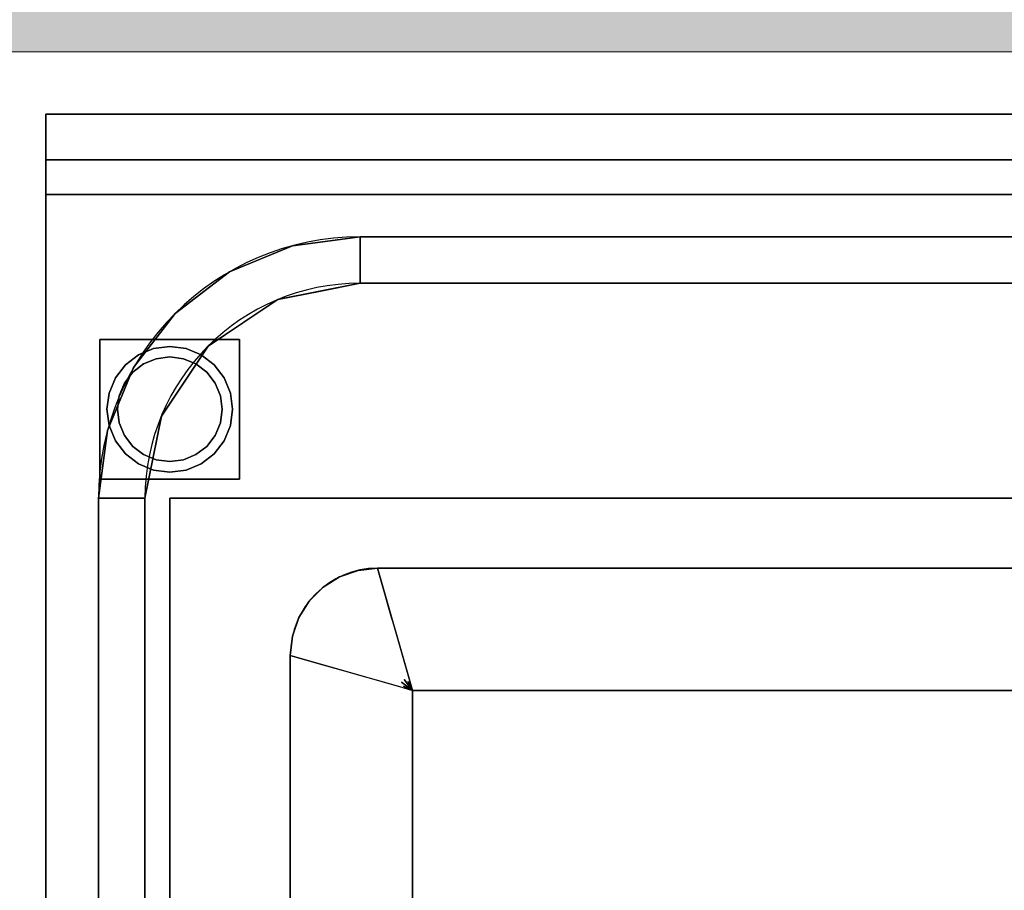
# Model space of a CAD drawing. Extents: x 3940905 to 4145695, y 925352 to 1109797.
# Tile 970 of 1056: x 4062398 to 4062680, y 1101674 to 1101924. Entities that reach past the tile are written whole.
import ezdxf

# ---------------------------------------------------------------- set-up
doc = ezdxf.new("R2010")
doc.units = 0
doc.header["$LTSCALE"] = 750
doc.header["$MEASUREMENT"] = 0
for name, color, linetype, lineweight in [('CKD Equipments', 252, 'CONTINUOUS', 0), ('HATCH', 7, 'CONTINUOUS', 0), ('wall', 7, 'CONTINUOUS', 25)]:
    doc.layers.add(name, color=color, linetype=linetype, lineweight=lineweight)

msp = doc.modelspace()

# ---------------------------------------------------------------- hatches: boundary and pattern name
at = {"layer": 'HATCH'}
h = msp.add_hatch(color=8, dxfattribs=at)
h.dxf.hatch_style = 1
h.paths.add_polyline_path([(4072393.76, 1102144.59), (4059798.76, 1102144.59), (4059798.76, 1088099.59), (4059668.76, 1088099.59), (4059668.76, 1074136.59), (4059831.76, 1074136.59), (4059831.76, 1067612.57), (4060288.76, 1067612.57), (4060288.76, 1072186.59), (4060288.76, 1074299.59), (4059898.76, 1074299.59), (4059898.76, 1087869.62), (4060023.76, 1087869.59), (4060023.76, 1101914.59), (4072393.76, 1101914.59)])

# ---------------------------------------------------------------- linework, layer by layer
at = {"layer": 'CKD Equipments', "color": 4, "lineweight": -2, "ltscale": 0.2}
for p, q in [((4062405.64, 1101896.68), (4063405.64, 1101896.68)), ((4062405.64, 1101196.68), (4062405.64, 1101896.68)), ((4062405.64, 1101883.68), (4063405.64, 1101883.68)), ((4062495.64, 1101861.57), (4063315.64, 1101861.57)), ((4063315.64, 1101848.29), (4062495.64, 1101848.29)), ((4062420.75, 1101286.68), (4062420.75, 1101786.68)), ((4062434.03, 1101786.68), (4062434.03, 1101286.68)), ((4062500.64, 1101766.68), (4063310.64, 1101766.68)), ((4062475.64, 1101291.68), (4062475.64, 1101741.68)), ((4063300.64, 1101731.68), (4062510.64, 1101731.68)), ((4062510.64, 1101731.68), (4062510.64, 1101301.68))]:
    msp.add_line(p, q, dxfattribs=at)
for centre, radius in [((4062495.64, 1101786.68), 74.89), ((4062495.64, 1101786.68), 61.61), ((4062500.64, 1101741.68), 25)]:
    msp.add_arc(centre, radius, 90, 180, dxfattribs=at)
for points, invisible_edges in [([(4062405.64, 1101196.68, 850), (4062405.64, 1101196.68, 900), (4062405.64, 1101873.68, 900), (4062405.64, 1101896.68, 850)], 4), ([(4062405.64, 1101896.68, 850), (4062405.64, 1101876.27, 900.34), (4062405.64, 1101878.68, 901.34)], 13), ([(4062405.64, 1101876.27, 900.34), (4062405.64, 1101896.68, 850), (4062405.64, 1101873.68, 900)], 3), ([(4062405.64, 1101896.68, 850), (4062405.64, 1101878.68, 901.34), (4062405.64, 1101880.75, 902.93)], 13), ([(4062405.64, 1101882.34, 905), (4062405.64, 1101883.34, 907.41), (4062405.64, 1101896.68, 850)], 14), ([(4062405.64, 1101880.75, 902.93), (4062405.64, 1101882.34, 905), (4062405.64, 1101896.68, 850)], 14), ([(4062405.64, 1101883.68, 910), (4062405.64, 1101883.68, 1000), (4062405.64, 1101896.68, 1000), (4062405.64, 1101896.68, 850)], 8), ([(4062405.64, 1101883.68, 910), (4062405.64, 1101896.68, 850), (4062405.64, 1101883.34, 907.41)], 3), ([(4062441.14, 1101786.68, 850), (4062441.14, 1101232.18, 850), (4062405.64, 1101196.68, 850), (4062405.64, 1101896.68, 850)], 10), ([(4062898.14, 1101825.17, 850), (4062895.03, 1101822.79, 850), (4062405.64, 1101896.68, 850)], 14), ([(4062905.64, 1101827.18, 850), (4062901.76, 1101826.67, 850), (4062405.64, 1101896.68, 850), (4063405.64, 1101896.68, 850)], 10), ([(4062898.14, 1101825.17, 850), (4062405.64, 1101896.68, 850), (4062901.76, 1101826.67, 850)], 3), ([(4062405.64, 1101896.68, 850), (4062895.03, 1101822.79, 850), (4062892.65, 1101819.68, 850), (4062441.14, 1101786.68, 850)], 13), ([(4063405.64, 1101883.34, 907.41), (4063405.64, 1101883.68, 910), (4062405.64, 1101883.68, 910), (4062405.64, 1101883.34, 907.41)], 8), ([(4062405.64, 1101882.34, 905), (4063405.64, 1101882.34, 905), (4063405.64, 1101883.34, 907.41), (4062405.64, 1101883.34, 907.41)], 5), ([(4063405.64, 1101882.34, 905), (4062405.64, 1101882.34, 905), (4062405.64, 1101880.75, 902.93), (4063405.64, 1101880.75, 902.93)], 5), ([(4063405.64, 1101880.75, 902.93), (4062405.64, 1101880.75, 902.93), (4062405.64, 1101878.68, 901.34), (4063405.64, 1101878.68, 901.34)], 5), ([(4062405.64, 1101876.27, 900.34), (4063405.64, 1101876.27, 900.34), (4063405.64, 1101878.68, 901.34), (4062405.64, 1101878.68, 901.34)], 5), ([(4062405.64, 1101873.68, 900), (4063405.64, 1101873.68, 900), (4063405.64, 1101876.27, 900.34), (4062405.64, 1101876.27, 900.34)], 4), ([(4062495.64, 1101861.57, 900), (4063315.64, 1101861.57, 900), (4063405.64, 1101873.68, 900), (4062405.64, 1101873.68, 900)], 10), ([(4062476.26, 1101859.01, 900), (4062495.64, 1101861.57, 900), (4062405.64, 1101873.68, 900)], 14), ([(4062442.69, 1101839.63, 900), (4062458.19, 1101851.53, 900), (4062405.64, 1101873.68, 900)], 14), ([(4062476.26, 1101859.01, 900), (4062405.64, 1101873.68, 900), (4062458.19, 1101851.53, 900)], 3), ([(4062430.78, 1101824.12, 900), (4062405.64, 1101873.68, 900), (4062423.3, 1101806.06, 900)], 3), ([(4062405.64, 1101873.68, 900), (4062430.78, 1101824.12, 900), (4062442.69, 1101839.63, 900)], 13), ([(4062420.75, 1101786.68, 900), (4062423.3, 1101806.06, 900), (4062405.64, 1101873.68, 900)], 14), ([(4062420.75, 1101286.68, 900), (4062420.75, 1101786.68, 900), (4062405.64, 1101873.68, 900), (4062405.64, 1101196.68, 900)], 10), ([(4062476.26, 1101859.01, 900), (4062483.85, 1101845.94, 890), (4062495.64, 1101861.57, 900)], 3), ([(4062495.64, 1101848.29, 890), (4062495.64, 1101861.57, 900), (4062483.85, 1101845.94, 890)], 2), ([(4062472.06, 1101843.6, 890), (4062476.26, 1101859.01, 900), (4062458.19, 1101851.53, 900)], 13), ([(4062476.26, 1101859.01, 900), (4062472.06, 1101843.6, 890), (4062483.85, 1101845.94, 890)], 13), ([(4062442.69, 1101839.63, 900), (4062462.07, 1101836.92, 890), (4062458.19, 1101851.53, 900)], 3), ([(4062462.07, 1101836.92, 890), (4062472.06, 1101843.6, 890), (4062458.19, 1101851.53, 900)], 14), ([(4062495.07, 1101766.05, 890), (4062500.64, 1101766.68, 890), (4062495.64, 1101848.29, 890), (4062472.06, 1101843.6, 890)], 10), ([(4062905.64, 1101827.18, 890), (4062909.52, 1101826.67, 890), (4063315.64, 1101848.29, 890), (4062495.64, 1101848.29, 890)], 10), ([(4062495.64, 1101848.29, 890), (4062901.76, 1101826.67, 890), (4062905.64, 1101827.18, 890)], 13), ([(4062495.64, 1101848.29, 890), (4062892.65, 1101819.68, 890), (4062895.03, 1101822.79, 890)], 13), ([(4062495.64, 1101848.29, 890), (4062895.03, 1101822.79, 890), (4062898.14, 1101825.17, 890)], 13), ([(4062495.64, 1101848.29, 890), (4062898.14, 1101825.17, 890), (4062901.76, 1101826.67, 890)], 13), ([(4062500.64, 1101766.68, 890), (4062891.15, 1101808.3, 890), (4062890.64, 1101812.18, 890), (4062495.64, 1101848.29, 890)], 13), ([(4062495.64, 1101848.29, 890), (4062890.64, 1101812.18, 890), (4062891.15, 1101816.06, 890)], 13), ([(4062892.65, 1101819.68, 890), (4062495.64, 1101848.29, 890), (4062891.15, 1101816.06, 890)], 3), ([(4062452.08, 1101830.24, 890), (4062489.79, 1101764.2, 890), (4062495.07, 1101766.05, 890), (4062472.06, 1101843.6, 890)], 5), ([(4062430.78, 1101824.12, 900), (4062445.4, 1101820.25, 890), (4062442.69, 1101839.63, 900)], 3), ([(4062462.07, 1101836.92, 890), (4062442.69, 1101839.63, 900), (4062452.08, 1101830.24, 890)], 3), ([(4062452.08, 1101830.24, 890), (4062442.69, 1101839.63, 900), (4062445.4, 1101820.25, 890)], 3), ([(4062458.52, 1101816.84, 5), (4062441.14, 1101830.18, 5), (4062436.48, 1101829.57, 5), (4062425.55, 1101821.18, 5)], 13), ([(4062453.87, 1101824.91, 0), (4062456.73, 1101821.18, 0), (4062425.55, 1101821.18, 0), (4062441.14, 1101830.18, 0)], 14), ([(4062425.55, 1101821.18, 0), (4062436.48, 1101829.57, 0), (4062441.14, 1101830.18, 0)], 13), ([(4062441.14, 1101830.18, 0), (4062436.48, 1101829.57, 0), (4062436.48, 1101829.57, 5), (4062441.14, 1101830.18, 5)], 10), ([(4062438.72, 1101810.26, 890), (4062485.05, 1101761.22, 890), (4062489.79, 1101764.2, 890), (4062452.08, 1101830.24, 890)], 5), ([(4062458.52, 1101816.84, 5), (4062456.73, 1101821.18, 5), (4062453.87, 1101824.91, 5), (4062441.14, 1101830.18, 5)], 12), ([(4062450.14, 1101827.77, 5), (4062445.8, 1101829.57, 5), (4062441.14, 1101830.18, 5), (4062453.87, 1101824.91, 5)], 4), ([(4062441.14, 1101830.18, 0), (4062445.8, 1101829.57, 0), (4062450.14, 1101827.77, 0), (4062453.87, 1101824.91, 0)], 8), ([(4062441.14, 1101830.18, 5), (4062445.8, 1101829.57, 5), (4062445.8, 1101829.57, 0), (4062441.14, 1101830.18, 0)], 10), ([(4062436.48, 1101829.57, 5), (4062432.14, 1101827.77, 5), (4062428.41, 1101824.91, 5), (4062425.55, 1101821.18, 5)], 8), ([(4062428.41, 1101824.91, 0), (4062432.14, 1101827.77, 0), (4062436.48, 1101829.57, 0), (4062425.55, 1101821.18, 0)], 4), ([(4062432.14, 1101827.77, 0), (4062428.41, 1101824.91, 0), (4062428.41, 1101824.91, 5), (4062432.14, 1101827.77, 5)], 10), ([(4062436.48, 1101829.57, 0), (4062432.14, 1101827.77, 0), (4062432.14, 1101827.77, 5), (4062436.48, 1101829.57, 5)], 10), ([(4062450.14, 1101827.77, 0), (4062445.8, 1101829.57, 0), (4062445.8, 1101829.57, 5), (4062450.14, 1101827.77, 5)], 10), ([(4062453.87, 1101824.91, 0), (4062450.14, 1101827.77, 0), (4062450.14, 1101827.77, 5), (4062453.87, 1101824.91, 5)], 10), ([(4062428.41, 1101824.91, 0), (4062425.55, 1101821.18, 0), (4062425.55, 1101821.18, 5), (4062428.41, 1101824.91, 5)], 10), ([(4062426.14, 1101812.18, 5), (4062426.65, 1101816.06, 5), (4062428.15, 1101819.68, 5), (4062441.14, 1101827.18, 5)], 12), ([(4062433.64, 1101825.17, 5), (4062437.26, 1101826.67, 5), (4062441.14, 1101827.18, 5), (4062428.15, 1101819.68, 5)], 12), ([(4062428.15, 1101819.68, 75), (4062433.64, 1101825.17, 75), (4062430.53, 1101822.79, 75)], 1), ([(4062433.64, 1101825.17, 5), (4062428.15, 1101819.68, 5), (4062430.53, 1101822.79, 5)], 1), ([(4062433.64, 1101825.17, 75), (4062433.64, 1101825.17, 5), (4062430.53, 1101822.79, 5), (4062430.53, 1101822.79, 75)], 5), ([(4062437.26, 1101826.67, 75), (4062433.64, 1101825.17, 75), (4062441.14, 1101827.18, 75)], 2), ([(4062437.26, 1101826.67, 75), (4062437.26, 1101826.67, 5), (4062433.64, 1101825.17, 5), (4062433.64, 1101825.17, 75)], 5), ([(4062437.26, 1101826.67, 5), (4062437.26, 1101826.67, 75), (4062441.14, 1101827.18, 75), (4062441.14, 1101827.18, 5)], 5), ([(4062445.02, 1101826.67, 75), (4062441.14, 1101827.18, 75), (4062451.74, 1101822.79, 75), (4062448.64, 1101825.17, 75)], 2), ([(4062451.74, 1101822.79, 5), (4062441.14, 1101827.18, 5), (4062445.02, 1101826.67, 5), (4062448.64, 1101825.17, 5)], 1), ([(4062445.02, 1101826.67, 75), (4062445.02, 1101826.67, 5), (4062441.14, 1101827.18, 5), (4062441.14, 1101827.18, 75)], 5), ([(4062448.64, 1101825.17, 75), (4062448.64, 1101825.17, 5), (4062445.02, 1101826.67, 5), (4062445.02, 1101826.67, 75)], 5), ([(4062451.74, 1101822.79, 75), (4062451.74, 1101822.79, 5), (4062448.64, 1101825.17, 5), (4062448.64, 1101825.17, 75)], 5), ([(4062456.73, 1101821.18, 0), (4062453.87, 1101824.91, 0), (4062453.87, 1101824.91, 5), (4062456.73, 1101821.18, 5)], 10), ([(4062430.78, 1101824.12, 900), (4062423.3, 1101806.06, 900), (4062438.72, 1101810.26, 890)], 14), ([(4062455.63, 1101816.06, 75), (4062454.13, 1101819.68, 75), (4062451.74, 1101822.79, 75), (4062426.14, 1101812.18, 75)], 12), ([(4062428.15, 1101819.68, 75), (4062426.65, 1101816.06, 75), (4062426.14, 1101812.18, 75), (4062451.74, 1101822.79, 75)], 12), ([(4062430.53, 1101822.79, 75), (4062430.53, 1101822.79, 5), (4062428.15, 1101819.68, 5), (4062428.15, 1101819.68, 75)], 5), ([(4062430.78, 1101824.12, 900), (4062438.72, 1101810.26, 890), (4062445.4, 1101820.25, 890)], 13), ([(4062451.74, 1101822.79, 5), (4062454.13, 1101819.68, 5), (4062455.63, 1101816.06, 5)], 12), ([(4062451.74, 1101822.79, 75), (4062454.13, 1101819.68, 75), (4062454.13, 1101819.68, 5), (4062451.74, 1101822.79, 5)], 10), ([(4062425.55, 1101821.18, 5), (4062423.75, 1101816.84, 5), (4062423.14, 1101812.18, 5), (4062458.52, 1101816.84, 5)], 12), ([(4062425.55, 1101821.18, 0), (4062456.73, 1101821.18, 0), (4062423.75, 1101807.52, 0), (4062423.14, 1101812.18, 0)], 11), ([(4062425.55, 1101821.18, 0), (4062423.14, 1101812.18, 0), (4062423.75, 1101816.84, 0)], 1), ([(4062423.75, 1101807.52, 0), (4062456.73, 1101821.18, 0), (4062458.52, 1101816.84, 0), (4062458.52, 1101807.52, 0)], 13), ([(4062425.55, 1101821.18, 0), (4062423.75, 1101816.84, 0), (4062423.75, 1101816.84, 5), (4062425.55, 1101821.18, 5)], 10), ([(4062428.15, 1101819.68, 75), (4062428.15, 1101819.68, 5), (4062426.65, 1101816.06, 5), (4062426.65, 1101816.06, 75)], 5), ([(4062892.65, 1101819.68, 850), (4062891.15, 1101816.06, 850), (4062441.14, 1101786.68, 850)], 14), ([(4062454.13, 1101819.68, 5), (4062454.13, 1101819.68, 75), (4062455.63, 1101816.06, 75), (4062455.63, 1101816.06, 5)], 5), ([(4062458.52, 1101816.84, 0), (4062456.73, 1101821.18, 0), (4062456.73, 1101821.18, 5), (4062458.52, 1101816.84, 5)], 10), ([(4062423.14, 1101812.18, 5), (4062458.52, 1101807.52, 5), (4062459.14, 1101812.18, 5), (4062458.52, 1101816.84, 5)], 9), ([(4062423.14, 1101812.18, 5), (4062423.75, 1101816.84, 5), (4062423.75, 1101816.84, 0), (4062423.14, 1101812.18, 0)], 2), ([(4062426.14, 1101812.18, 75), (4062426.65, 1101808.3, 75), (4062428.15, 1101804.68, 75), (4062455.63, 1101816.06, 75)], 12), ([(4062428.15, 1101804.68, 5), (4062426.14, 1101812.18, 5), (4062455.63, 1101816.06, 5), (4062430.53, 1101801.57, 5)], 7), ([(4062426.65, 1101816.06, 75), (4062426.65, 1101816.06, 5), (4062426.14, 1101812.18, 5), (4062426.14, 1101812.18, 75)], 1), ([(4062455.63, 1101816.06, 75), (4062428.15, 1101804.68, 75), (4062430.53, 1101801.57, 75), (4062456.14, 1101812.18, 75)], 5), ([(4062890.64, 1101812.18, 850), (4062441.14, 1101786.68, 850), (4062891.15, 1101816.06, 850)], 3), ([(4062456.14, 1101812.18, 5), (4062455.63, 1101808.3, 5), (4062455.63, 1101816.06, 5)], 2), ([(4062456.14, 1101812.18, 5), (4062455.63, 1101816.06, 5), (4062455.63, 1101816.06, 75), (4062456.14, 1101812.18, 75)], 2), ([(4062458.52, 1101807.52, 0), (4062458.52, 1101816.84, 0), (4062459.14, 1101812.18, 0)], 1), ([(4062459.14, 1101812.18, 0), (4062458.52, 1101816.84, 0), (4062458.52, 1101816.84, 5), (4062459.14, 1101812.18, 5)], 2), ([(4062458.52, 1101807.52, 5), (4062423.14, 1101812.18, 5), (4062423.75, 1101807.52, 5), (4062432.14, 1101796.59, 5)], 13), ([(4062423.14, 1101812.18, 0), (4062423.75, 1101807.52, 0), (4062423.75, 1101807.52, 5), (4062423.14, 1101812.18, 5)], 2), ([(4062426.65, 1101808.3, 5), (4062426.14, 1101812.18, 5), (4062428.15, 1101804.68, 5)], 2), ([(4062426.14, 1101812.18, 75), (4062426.14, 1101812.18, 5), (4062426.65, 1101808.3, 5), (4062426.65, 1101808.3, 75)], 4), ([(4062430.53, 1101801.57, 75), (4062445.02, 1101797.69, 75), (4062448.64, 1101799.19, 75), (4062456.14, 1101812.18, 75)], 13), ([(4062891.15, 1101808.3, 850), (4062441.14, 1101786.68, 850), (4062890.64, 1101812.18, 850)], 3), ([(4062455.63, 1101808.3, 75), (4062456.14, 1101812.18, 75), (4062448.64, 1101799.19, 75), (4062454.13, 1101804.68, 75)], 6), ([(4062455.63, 1101808.3, 75), (4062455.63, 1101808.3, 5), (4062456.14, 1101812.18, 5), (4062456.14, 1101812.18, 75)], 1), ([(4062459.14, 1101812.18, 5), (4062458.52, 1101807.52, 5), (4062458.52, 1101807.52, 0), (4062459.14, 1101812.18, 0)], 2), ([(4062436.38, 1101798.47, 890), (4062438.72, 1101810.26, 890), (4062423.3, 1101806.06, 900)], 14), ([(4062426.65, 1101808.3, 75), (4062426.65, 1101808.3, 5), (4062428.15, 1101804.68, 5), (4062428.15, 1101804.68, 75)], 5), ([(4062434.03, 1101786.68, 890), (4062481.09, 1101757.26, 890), (4062485.05, 1101761.22, 890), (4062438.72, 1101810.26, 890)], 5), ([(4062891.15, 1101808.3, 850), (4062892.65, 1101804.68, 850), (4062441.14, 1101786.68, 850)], 14), ([(4062448.64, 1101799.19, 5), (4062445.02, 1101797.69, 5), (4062455.63, 1101808.3, 5), (4062451.74, 1101801.57, 5)], 6), ([(4062451.74, 1101801.57, 5), (4062455.63, 1101808.3, 5), (4062454.13, 1101804.68, 5)], 1), ([(4062454.13, 1101804.68, 75), (4062454.13, 1101804.68, 5), (4062455.63, 1101808.3, 5), (4062455.63, 1101808.3, 75)], 5), ([(4062500.64, 1101766.68, 890), (4062892.65, 1101804.68, 890), (4062891.15, 1101808.3, 890)], 13), ([(4062436.38, 1101798.47, 890), (4062423.3, 1101806.06, 900), (4062420.75, 1101786.68, 900)], 13), ([(4062425.55, 1101803.18, 5), (4062428.41, 1101799.45, 5), (4062432.14, 1101796.59, 5), (4062423.75, 1101807.52, 5)], 4), ([(4062450.14, 1101796.59, 0), (4062423.75, 1101807.52, 0), (4062458.52, 1101807.52, 0), (4062453.87, 1101799.45, 0)], 7), ([(4062423.75, 1101807.52, 0), (4062450.14, 1101796.59, 0), (4062445.8, 1101794.79, 0), (4062432.14, 1101796.59, 0)], 13), ([(4062432.14, 1101796.59, 0), (4062428.41, 1101799.45, 0), (4062425.55, 1101803.18, 0), (4062423.75, 1101807.52, 0)], 8), ([(4062423.75, 1101807.52, 0), (4062425.55, 1101803.18, 0), (4062425.55, 1101803.18, 5), (4062423.75, 1101807.52, 5)], 10), ([(4062432.14, 1101796.59, 5), (4062445.8, 1101794.79, 5), (4062450.14, 1101796.59, 5), (4062458.52, 1101807.52, 5)], 13), ([(4062458.52, 1101807.52, 5), (4062450.14, 1101796.59, 5), (4062453.87, 1101799.45, 5), (4062456.73, 1101803.18, 5)], 1), ([(4062453.87, 1101799.45, 0), (4062458.52, 1101807.52, 0), (4062456.73, 1101803.18, 0)], 1), ([(4062456.73, 1101803.18, 0), (4062458.52, 1101807.52, 0), (4062458.52, 1101807.52, 5), (4062456.73, 1101803.18, 5)], 10), ([(4062425.55, 1101803.18, 0), (4062428.41, 1101799.45, 0), (4062428.41, 1101799.45, 5), (4062425.55, 1101803.18, 5)], 10), ([(4062428.15, 1101804.68, 75), (4062428.15, 1101804.68, 5), (4062430.53, 1101801.57, 5), (4062430.53, 1101801.57, 75)], 5), ([(4062892.65, 1101804.68, 850), (4062895.03, 1101801.57, 850), (4062441.14, 1101786.68, 850)], 14), ([(4062454.13, 1101804.68, 75), (4062448.64, 1101799.19, 75), (4062451.74, 1101801.57, 75)], 1), ([(4062451.74, 1101801.57, 75), (4062451.74, 1101801.57, 5), (4062454.13, 1101804.68, 5), (4062454.13, 1101804.68, 75)], 5), ([(4062453.87, 1101799.45, 0), (4062456.73, 1101803.18, 0), (4062456.73, 1101803.18, 5), (4062453.87, 1101799.45, 5)], 10), ([(4062500.64, 1101766.68, 890), (4062895.03, 1101801.57, 890), (4062892.65, 1101804.68, 890)], 13), ([(4062428.41, 1101799.45, 0), (4062432.14, 1101796.59, 0), (4062432.14, 1101796.59, 5), (4062428.41, 1101799.45, 5)], 10), ([(4062433.64, 1101799.19, 75), (4062437.26, 1101797.69, 75), (4062441.14, 1101797.18, 75), (4062430.53, 1101801.57, 75)], 4), ([(4062445.02, 1101797.69, 75), (4062430.53, 1101801.57, 75), (4062441.14, 1101797.18, 75)], 3), ([(4062441.14, 1101797.18, 5), (4062437.26, 1101797.69, 5), (4062433.64, 1101799.19, 5), (4062430.53, 1101801.57, 5)], 8), ([(4062441.14, 1101797.18, 5), (4062430.53, 1101801.57, 5), (4062445.02, 1101797.69, 5)], 3), ([(4062430.53, 1101801.57, 75), (4062430.53, 1101801.57, 5), (4062433.64, 1101799.19, 5), (4062433.64, 1101799.19, 75)], 5), ([(4062433.64, 1101799.19, 75), (4062433.64, 1101799.19, 5), (4062437.26, 1101797.69, 5), (4062437.26, 1101797.69, 75)], 5), ([(4062898.14, 1101799.19, 850), (4062441.14, 1101786.68, 850), (4062895.03, 1101801.57, 850)], 3), ([(4062901.76, 1101797.69, 850), (4062441.14, 1101786.68, 850), (4062898.14, 1101799.19, 850)], 3), ([(4062445.02, 1101797.69, 75), (4062445.02, 1101797.69, 5), (4062448.64, 1101799.19, 5), (4062448.64, 1101799.19, 75)], 5), ([(4062448.64, 1101799.19, 75), (4062448.64, 1101799.19, 5), (4062451.74, 1101801.57, 5), (4062451.74, 1101801.57, 75)], 5), ([(4062450.14, 1101796.59, 0), (4062453.87, 1101799.45, 0), (4062453.87, 1101799.45, 5), (4062450.14, 1101796.59, 5)], 10), ([(4062895.03, 1101801.57, 890), (4062500.64, 1101766.68, 890), (4062898.14, 1101799.19, 890)], 3), ([(4062901.76, 1101797.69, 890), (4062898.14, 1101799.19, 890), (4062500.64, 1101766.68, 890)], 14), ([(4062436.38, 1101798.47, 890), (4062420.75, 1101786.68, 900), (4062434.03, 1101786.68, 890)], 1), ([(4062432.14, 1101796.59, 5), (4062436.48, 1101794.79, 5), (4062441.14, 1101794.18, 5), (4062445.8, 1101794.79, 5)], 8), ([(4062441.14, 1101794.18, 0), (4062436.48, 1101794.79, 0), (4062432.14, 1101796.59, 0), (4062445.8, 1101794.79, 0)], 4), ([(4062432.14, 1101796.59, 0), (4062436.48, 1101794.79, 0), (4062436.48, 1101794.79, 5), (4062432.14, 1101796.59, 5)], 10), ([(4062437.26, 1101797.69, 75), (4062437.26, 1101797.69, 5), (4062441.14, 1101797.18, 5), (4062441.14, 1101797.18, 75)], 5), ([(4062445.02, 1101797.69, 5), (4062445.02, 1101797.69, 75), (4062441.14, 1101797.18, 75), (4062441.14, 1101797.18, 5)], 5), ([(4062905.64, 1101797.18, 850), (4062909.52, 1101797.69, 850), (4063370.14, 1101786.68, 850), (4062441.14, 1101786.68, 850)], 10), ([(4062441.14, 1101786.68, 850), (4062901.76, 1101797.69, 850), (4062905.64, 1101797.18, 850)], 13), ([(4062445.8, 1101794.79, 0), (4062450.14, 1101796.59, 0), (4062450.14, 1101796.59, 5), (4062445.8, 1101794.79, 5)], 10), ([(4062905.64, 1101797.18, 890), (4062901.76, 1101797.69, 890), (4062500.64, 1101766.68, 890)], 14), ([(4062500.64, 1101766.68, 890), (4063310.64, 1101766.68, 890), (4062905.64, 1101797.18, 890)], 14), ([(4062441.14, 1101794.18, 5), (4062436.48, 1101794.79, 5), (4062436.48, 1101794.79, 0), (4062441.14, 1101794.18, 0)], 10), ([(4062441.14, 1101794.18, 0), (4062445.8, 1101794.79, 0), (4062445.8, 1101794.79, 5), (4062441.14, 1101794.18, 5)], 10), ([(4062434.03, 1101786.68, 890), (4062476.26, 1101747.24, 890), (4062478.11, 1101752.52, 890)], 13), ([(4062434.03, 1101286.68, 890), (4062475.64, 1101291.68, 890), (4062475.64, 1101741.68, 890), (4062434.03, 1101786.68, 890)], 5), ([(4062434.03, 1101786.68, 890), (4062475.64, 1101741.68, 890), (4062476.26, 1101747.24, 890)], 13), ([(4062434.03, 1101786.68, 890), (4062478.11, 1101752.52, 890), (4062481.09, 1101757.26, 890)], 13), ([(4062441.14, 1101786.68, 480), (4063241.15, 1101691.56, 480), (4063240.64, 1101687.68, 480)], 13), ([(4063241.15, 1101691.56, 480), (4062441.14, 1101786.68, 480), (4063242.65, 1101695.18, 480)], 3), ([(4062441.14, 1101786.68, 480), (4063240.64, 1101687.68, 480), (4063241.15, 1101683.8, 480)], 13), ([(4063245.03, 1101698.29, 480), (4063242.65, 1101695.18, 480), (4062441.14, 1101786.68, 480)], 14), ([(4063248.14, 1101700.67, 480), (4063245.03, 1101698.29, 480), (4062441.14, 1101786.68, 480), (4063370.14, 1101786.68, 480)], 10), ([(4063241.15, 1101683.8, 480), (4063242.65, 1101680.18, 480), (4062441.14, 1101232.18, 480), (4062441.14, 1101786.68, 480)], 10), ([(4062495.07, 1101766.05, 890), (4062489.79, 1101764.2, 890), (4062495.3, 1101763.26, 862.4)], 14), ([(4062500.64, 1101766.68, 890), (4062495.07, 1101766.05, 890), (4062495.3, 1101763.26, 862.4)], 14), ([(4062495.3, 1101763.26, 862.4), (4062501.79, 1101762.66, 847.5), (4062500.64, 1101766.68, 890)], 13), ([(4062489.79, 1101764.2, 890), (4062485.05, 1101761.22, 890), (4062489.68, 1101759.71, 852.75)], 14), ([(4062502.94, 1101758.64, 805), (4062501.79, 1101762.66, 847.5), (4062495.11, 1101758.69, 820.31)], 14), ([(4062485.05, 1101761.22, 890), (4062481.09, 1101757.26, 890), (4062482.61, 1101752.63, 852.75)], 14), ([(4062481.09, 1101757.26, 890), (4062478.11, 1101752.52, 890), (4062482.61, 1101752.63, 852.75)], 14), ([(4062503.71, 1101755.92, 776.25), (4062502.94, 1101758.64, 805), (4062497.33, 1101754.7, 776.25)], 14), ([(4062497.33, 1101754.7, 776.25), (4062504.49, 1101753.2, 747.5), (4062503.71, 1101755.92, 776.25)], 13), ([(4062476.26, 1101747.24, 890), (4062479.06, 1101747.01, 862.41), (4062478.11, 1101752.52, 890)], 3), ([(4062505.27, 1101750.48, 718.75), (4062504.49, 1101753.2, 747.5), (4062499.02, 1101751.56, 741.73)], 14), ([(4062501.23, 1101748.31, 704.37), (4062506.04, 1101747.76, 690), (4062505.27, 1101750.48, 718.75)], 13), ([(4062475.64, 1101741.68, 890), (4062479.06, 1101747.01, 862.41), (4062476.26, 1101747.24, 890)], 3), ([(4062475.64, 1101741.68, 890), (4062479.66, 1101740.53, 847.5), (4062479.06, 1101747.01, 862.41)], 14), ([(4062483.68, 1101739.38, 805), (4062483.63, 1101747.2, 820.32), (4062479.66, 1101740.53, 847.5)], 3), ([(4062506.62, 1101745.75, 668.75), (4062506.04, 1101747.76, 690), (4062503.58, 1101746.4, 679.37)], 14), ([(4062507.19, 1101743.74, 647.5), (4062506.62, 1101745.75, 668.75), (4062504.72, 1101743.03, 644.25)], 14), ([(4062485.91, 1101744.45, 790.25), (4062483.68, 1101739.38, 805), (4062486.04, 1101738.71, 780)], 13), ([(4062488.41, 1101738.03, 755), (4062489.89, 1101742.93, 748.39), (4062486.04, 1101738.71, 780)], 3), ([(4062489.89, 1101742.93, 748.39), (4062488.41, 1101738.03, 755), (4062490.77, 1101737.36, 730)], 13), ([(4062508.34, 1101739.72, 605), (4062507.19, 1101743.74, 647.5), (4062506.16, 1101740.56, 616.74)], 14), ([(4062493.14, 1101736.68, 705), (4062493.06, 1101742.11, 716.71), (4062490.77, 1101737.36, 730)], 3), ([(4062495.5, 1101736, 680), (4062496.7, 1101740.95, 680), (4062493.14, 1101736.68, 705)], 3), ([(4062497.87, 1101735.33, 655), (4062498.77, 1101739.41, 655.55), (4062495.5, 1101736, 680)], 3), ([(4062500.23, 1101734.65, 630), (4062498.77, 1101739.41, 655.55), (4062497.87, 1101735.33, 655)], 3), ([(4062500.23, 1101734.65, 630), (4062502.6, 1101733.98, 605), (4062500.98, 1101738.17, 631.14)], 14), ([(4062508.34, 1101739.72, 605), (4062507.04, 1101737.95, 589.69), (4062509.49, 1101735.7, 562.5)], 3), ([(4062502.6, 1101733.98, 605), (4062506.62, 1101732.83, 562.5), (4062504.37, 1101735.28, 589.69)], 14), ([(4062508.29, 1101734.82, 557.25), (4062507.5, 1101734.03, 557.25), (4062510.64, 1101731.68, 520)], 1), ([(4062509.4, 1101734.22, 547.6), (4062508.29, 1101734.82, 557.25), (4062510.64, 1101731.68, 520)], 1), ([(4062510.64, 1101731.68, 520), (4062509.49, 1101735.7, 562.5), (4062509.4, 1101734.22, 547.6)], 2), ([(4062508.09, 1101732.92, 547.6), (4062506.62, 1101732.83, 562.5), (4062510.64, 1101731.68, 520)], 1), ([(4062507.5, 1101734.03, 557.25), (4062508.09, 1101732.92, 547.6), (4062510.64, 1101731.68, 520)], 1), ([(4063220.64, 1101687.68, 520), (4063221.83, 1101696.74, 520), (4062510.64, 1101731.68, 520)], 14), ([(4063225.33, 1101705.18, 520), (4062510.64, 1101731.68, 520), (4063221.83, 1101696.74, 520)], 3), ([(4063221.83, 1101678.62, 520), (4063220.64, 1101687.68, 520), (4062510.64, 1101731.68, 520)], 14), ([(4062510.64, 1101731.68, 520), (4063238.14, 1101717.99, 520), (4063246.58, 1101721.49, 520)], 13), ([(4062510.64, 1101731.68, 520), (4063225.33, 1101705.18, 520), (4063230.89, 1101712.43, 520)], 13), ([(4062510.64, 1101731.68, 520), (4063230.89, 1101712.43, 520), (4063238.14, 1101717.99, 520)], 13), ([(4063300.64, 1101731.68, 520), (4062510.64, 1101731.68, 520), (4063246.58, 1101721.49, 520), (4063255.64, 1101722.68, 520)], 10), ([(4062510.64, 1101731.68, 520), (4062510.64, 1101301.68, 520), (4063225.33, 1101670.18, 520), (4063221.83, 1101678.62, 520)], 10), ([(4062441.14, 1101232.18, 480), (4063242.65, 1101680.18, 480), (4063245.03, 1101677.07, 480), (4063370.14, 1101232.18, 480)], 5)]:
    msp.add_3dface(points, dxfattribs=dict(at, invisible_edges=invisible_edges))
for points in [[(4063405.64, 1101896.68, 850), (4062405.64, 1101896.68, 850), (4062405.64, 1101896.68, 1000), (4063405.64, 1101896.68, 1000)], [(4063405.64, 1101896.68, 1000), (4062405.64, 1101896.68, 1000), (4062405.64, 1101883.68, 1000), (4063405.64, 1101883.68, 1000)], [(4063405.64, 1101883.68, 1000), (4062405.64, 1101883.68, 1000), (4062405.64, 1101883.68, 910), (4063405.64, 1101883.68, 910)], [(4063315.64, 1101848.29, 890), (4063315.64, 1101861.57, 900), (4062495.64, 1101861.57, 900), (4062495.64, 1101848.29, 890)], [(4062421.14, 1101832.18, 850), (4062421.14, 1101792.18, 850), (4062461.14, 1101792.18, 850), (4062461.14, 1101832.18, 850)], [(4062461.14, 1101792.18, 75), (4062421.14, 1101792.18, 75), (4062421.14, 1101832.18, 75), (4062461.14, 1101832.18, 75)], [(4062461.14, 1101832.18, 850), (4062461.14, 1101832.18, 75), (4062421.14, 1101832.18, 75), (4062421.14, 1101832.18, 850)], [(4062421.14, 1101832.18, 850), (4062421.14, 1101832.18, 75), (4062421.14, 1101792.18, 75), (4062421.14, 1101792.18, 850)], [(4062461.14, 1101792.18, 850), (4062461.14, 1101792.18, 75), (4062461.14, 1101832.18, 75), (4062461.14, 1101832.18, 850)], [(4062421.14, 1101792.18, 850), (4062421.14, 1101792.18, 75), (4062461.14, 1101792.18, 75), (4062461.14, 1101792.18, 850)], [(4062434.03, 1101786.68, 890), (4062420.75, 1101786.68, 900), (4062420.75, 1101286.68, 900), (4062434.03, 1101286.68, 890)], [(4062441.14, 1101786.68, 480), (4062441.14, 1101786.68, 850), (4063370.14, 1101786.68, 850), (4063370.14, 1101786.68, 480)], [(4062441.14, 1101232.18, 480), (4062441.14, 1101232.18, 850), (4062441.14, 1101786.68, 850), (4062441.14, 1101786.68, 480)], [(4063300.64, 1101731.68, 520), (4063310.64, 1101766.68, 890), (4062500.64, 1101766.68, 890), (4062510.64, 1101731.68, 520)], [(4062510.64, 1101731.68, 520), (4062475.64, 1101741.68, 890), (4062475.64, 1101291.68, 890), (4062510.64, 1101301.68, 520)]]:
    msp.add_3dface(points, dxfattribs=at)
at = {"layer": 'wall', "lineweight": 0, "ltscale": 2}
msp.add_lwpolyline([(4072393.76, 1102144.59), (4059798.76, 1102144.59), (4059798.76, 1088099.59), (4059668.76, 1088099.59), (4059668.76, 1074136.59), (4059831.76, 1074136.59), (4059831.76, 1067612.57), (4060288.76, 1067612.57), (4060288.76, 1074299.59), (4059898.76, 1074299.59), (4059898.76, 1087869.62), (4060023.76, 1087869.59), (4060023.76, 1101914.59), (4072393.76, 1101914.59)], close=True, dxfattribs=at)

doc.saveas('drawing.dxf')
